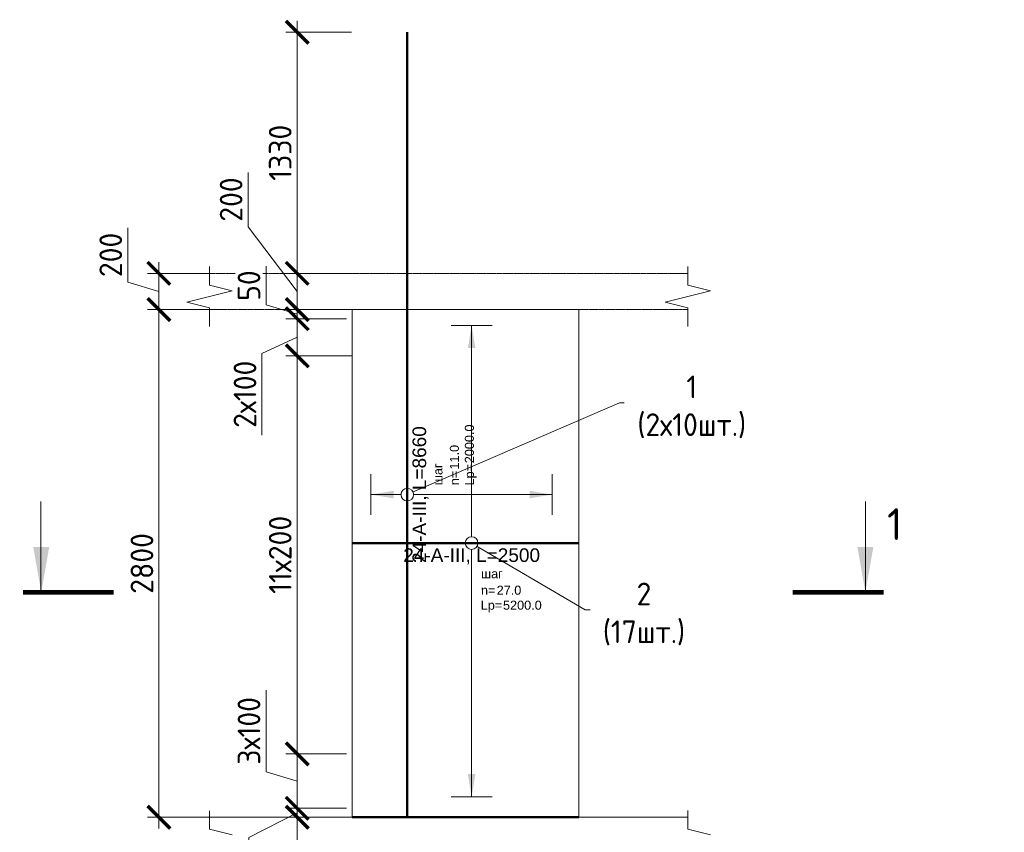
# Model space of a CAD drawing. Header units: millimetres. Extents: x 369815 to 1481759, y -423071 to -27917.
# Tile 222 of 380: x 550220 to 561076, y -192821 to -183857. Entities that reach past the tile are written whole.
import ezdxf
from ezdxf import colors
from ezdxf.entities.mleader import LeaderData, LeaderLine
from ezdxf.enums import TextEntityAlignment as Align
from ezdxf.math import Vec2, Vec3

# ---------------------------------------------------------------- set-up
doc = ezdxf.new("R2010")
doc.units = ezdxf.units.MM
doc.set_wipeout_variables(frame=1)
doc.linetypes.add('01 Штриховая _4 мм_', pattern=[6, 3.5, -2.5])
for name, color, linetype, lineweight in [('AF_Perekritie', 90, 'Continuous', 18), ('AF_Stena', 90, 'Continuous', 18), ('KR_Fundament', 253, 'Continuous', 18), ('АрмСтер', 2, 'Continuous', 50), ('Выноски', 20, 'Continuous', 20), ('подоснова', 151, 'Continuous', 5), ('РАЗМЕРЫ', 1, 'Continuous', 9)]:
    doc.layers.add(name, color=color, linetype=linetype, lineweight=lineweight)
doc.layers.add('АрмСтер_атрибуты', color=2, linetype='Continuous', lineweight=0, plot=False)
doc.styles.add('GOST-2.304_Type-B', font='GOST_Common.ttf')
doc.styles.get("Standard").update_dxf_attribs({"font": 'arial.ttf'})
doc.styles.add('Аннотативный', font='arial.ttf')
doc.dimstyles.new('мой 25', dxfattribs={"dimscale": 100, "dimtxt": 2.5, "dimasz": 2.5, "dimexe": 1.25, "dimexo": 0.625, "dimtad": 1, "dimdec": 0, "dimlfac": 0.5, "dimtxsty": 'GOST-2.304_Type-B', "dimblk": 'ARCHTICK', "dimcen": 2.5, "dimdle": 1.25, "dimaunit": 1, "dimadec": 1, "dimazin": 2, "dimtfac": 1, "dimtdec": 0, "dimtmove": 1, "dimatfit": 3, "dimfxl": 6, "dimfxlon": 1, "dimtfill": 1, "dimlwd": -1, "dimlwe": -1, "dimarcsym": 0})

# ---------------------------------------------------------------- blocks, each defined once
blk = doc.blocks.new('_None')
blk = doc.blocks.new('_ArchTick')
at = {"color": 0, "linetype": 'ByBlock', "const_width": 0.15}
blk.add_lwpolyline([(-0.5, -0.5), (0.5, 0.5)], dxfattribs=at)
blk = doc.blocks.new('*D616')
at = {"layer": 'DEFPOINTS', "color": 0, "transparency": 16777216}
for p in [(553280, -186655), (553846, -186655), (553846, -187055)]:
    blk.add_point(p, dxfattribs=at)
at = {"layer": 'РАЗМЕРЫ', "color": 0, "linetype": 'Continuous', "transparency": 16777216}
for p, q in [((552738, -186141), (552738, -185541)), ((553280, -186855), (552738, -186141)), ((553280, -187180), (553280, -186530)), ((553783, -186655), (553155, -186655)), ((553783, -187055), (553155, -187055))]:
    blk.add_line(p, q, dxfattribs=at)
at = {"layer": 'РАЗМЕРЫ', "color": 0, "transparency": 16777216, "xscale": 250, "yscale": 250, "zscale": 250}
for p, rotation in [((553280, -186655), 90), ((553280, -187055), 270)]:
    blk.add_blockref('_ArchTick', p, dxfattribs=dict(at, rotation=rotation))
at = {"layer": 'РАЗМЕРЫ', "color": 0, "transparency": 16777216, "insert": (552551, -185841), "char_height": 250, "attachment_point": 5, "rotation": 90, "style": 'GOST-2.304_Type-B', "bg_fill": 3, "box_fill_scale": 1.1, "bg_fill_color": 256, "bg_fill_true_color": 13158600, "bg_fill_transparency": 0}
blk.add_mtext('200', dxfattribs=at)
blk = doc.blocks.new('*D615')
at = {"layer": 'DEFPOINTS', "color": 0, "transparency": 16777216}
for p in [(553280, -183995), (554492, -183995), (553846, -186655)]:
    blk.add_point(p, dxfattribs=at)
at = {"layer": 'РАЗМЕРЫ', "color": 0, "linetype": 'Continuous', "transparency": 16777216}
for p, q in [((553280, -186780), (553280, -183870)), ((553880, -183995), (553155, -183995)), ((553783, -186655), (553155, -186655))]:
    blk.add_line(p, q, dxfattribs=at)
at = {"layer": 'РАЗМЕРЫ', "color": 0, "transparency": 16777216, "xscale": 250, "yscale": 250, "zscale": 250}
for p, rotation in [((553280, -183995), 90), ((553280, -186655), 270)]:
    blk.add_blockref('_ArchTick', p, dxfattribs=dict(at, rotation=rotation))
at = {"layer": 'РАЗМЕРЫ', "color": 0, "transparency": 16777216, "insert": (553092, -185325), "char_height": 250, "attachment_point": 5, "rotation": 90, "style": 'GOST-2.304_Type-B', "bg_fill": 3, "box_fill_scale": 1.1, "bg_fill_color": 256, "bg_fill_true_color": 13158600, "bg_fill_transparency": 0}
blk.add_mtext('1330', dxfattribs=at)
blk = doc.blocks.new('*U124')
at = {"layer": 'РАЗМЕРЫ'}
for p, q in [((112.5, 1200), (-112.5, 1200)), ((112.5, -1400), (-112.5, -1400))]:
    blk.add_line(p, q, dxfattribs=at)
at = {"layer": 'РАЗМЕРЫ', "ltscale": 15}
blk.add_line((0, -1400), (0, 1200), dxfattribs=at)
at = {"layer": 'РАЗМЕРЫ'}
for points in [[(0, 1200), (20.9, 1074.8), (-20.9, 1074.8)], [(0, -1400), (20.9, -1274.8), (-20.9, -1274.8)]]:
    blk.add_solid(points, dxfattribs=at)
at = {"layer": 'АрмСтер_атрибуты', "color": 215, "ltscale": 15, "style": 'Аннотативный'}
for s, p in [('шаг', (51.4, -194.2)), ('n=', (51.4, -285.1)), ('Lр=', (50.2, -367.8))]:
    blk.add_text(s, height=50, dxfattribs=at).set_placement(p)
at = {"layer": 'АрмСтер_атрибуты', "flags": 9}
for tag, p in [('МАССА', (-1033.5, -10.5)), ('ОБОЗНАЧЕНИЕ', (-1033.5, -124.4))]:
    blk.add_attdef(tag, p, '', height=75, dxfattribs=at)
at = {"layer": 'АрмСтер_атрибуты', "style": 'Аннотативный', "flags": 8}
blk.add_attdef('ПОЗ', (110, 29.6), '', height=75, dxfattribs=at)
at = {"layer": 'АрмСтер_атрибуты', "color": 215, "style": 'Аннотативный'}
for tag, p, flags in [('ШАГ', (190.9, -194.2), 10), ('КОЛ', (138, -285.1), 8), ('ШИРИНА', (172.9, -367.8), 8)]:
    blk.add_attdef(tag, p, '', height=50, dxfattribs=dict(at, flags=flags))
at = {"linetype": 'Continuous', "lineweight": 0}
blk.add_wipeout([(35, 0), (28.3, 20.6), (10.8, 33.3), (-10.8, 33.3), (-28.3, 20.6), (-35, 0), (-28.3, -20.6), (-10.8, -33.3), (10.8, -33.3), (28.3, -20.6)], dxfattribs=at)
at = {"color": 0, "linetype": 'ByBlock', "lineweight": -2, "ltscale": 100}
blk.add_line((-657.5, 0), (592.5, 0), dxfattribs=at)
at = {"layer": 'РАЗМЕРЫ'}
blk.add_circle((0, 0), 35, dxfattribs=at)
at = {"layer": 'АрмСтер_атрибуты', "style": 'Аннотативный', "flags": 8}
blk.add_attdef('НАИМЕНОВАНИЕ', text='', height=75, dxfattribs=at).set_placement((0, -29.3), align=Align.TOP_CENTER)
blk = doc.blocks.new('*U812')
at = {"layer": 'РАЗМЕРЫ'}
for p, q in [((112.5, 200), (-112.5, 200)), ((112.5, -800), (-112.5, -800))]:
    blk.add_line(p, q, dxfattribs=at)
at = {"layer": 'РАЗМЕРЫ', "ltscale": 15}
blk.add_line((0, -800), (0, 200), dxfattribs=at)
at = {"layer": 'РАЗМЕРЫ'}
for points in [[(0, 200), (20.9, 74.8), (-20.9, 74.8)], [(0, -800), (20.9, -674.8), (-20.9, -674.8)]]:
    blk.add_solid(points, dxfattribs=at)
at = {"layer": 'АрмСтер_атрибуты', "color": 215, "ltscale": 15, "style": 'Аннотативный'}
for s, p in [('шаг', (51.4, -194.2)), ('n=', (51.4, -285.1)), ('Lр=', (50.2, -367.8))]:
    blk.add_text(s, height=50, dxfattribs=at).set_placement(p)
at = {"layer": 'АрмСтер_атрибуты', "flags": 9}
for tag, p in [('МАССА', (-2096, -10.5)), ('ОБОЗНАЧЕНИЕ', (-2096, -124.4))]:
    blk.add_attdef(tag, p, '', height=75, dxfattribs=at)
at = {"layer": 'АрмСтер_атрибуты', "style": 'Аннотативный', "flags": 8}
blk.add_attdef('ПОЗ', (110, 29.6), '', height=75, dxfattribs=at)
at = {"layer": 'АрмСтер_атрибуты', "color": 215, "style": 'Аннотативный'}
for tag, p, flags in [('ШАГ', (190.9, -194.2), 10), ('КОЛ', (138, -285.1), 8), ('ШИРИНА', (172.9, -367.8), 8)]:
    blk.add_attdef(tag, p, '', height=50, dxfattribs=dict(at, flags=flags))
at = {"linetype": 'Continuous', "lineweight": 0}
blk.add_wipeout([(35, 0), (28.3, 20.6), (10.8, 33.3), (-10.8, 33.3), (-28.3, 20.6), (-35, 0), (-28.3, -20.6), (-10.8, -33.3), (10.8, -33.3), (28.3, -20.6)], dxfattribs=at)
at = {"color": 0, "linetype": 'ByBlock', "lineweight": -2, "ltscale": 100}
blk.add_line((-1780, 0), (2550, 0), dxfattribs=at)
at = {"layer": 'РАЗМЕРЫ'}
blk.add_circle((0, 0), 35, dxfattribs=at)
at = {"layer": 'АрмСтер_атрибуты', "style": 'Аннотативный', "flags": 8}
blk.add_attdef('НАИМЕНОВАНИЕ', text='', height=75, dxfattribs=at).set_placement((0, -29.3), align=Align.TOP_CENTER)
blk = doc.blocks.new('*D617')
at = {"layer": 'DEFPOINTS', "color": 0, "transparency": 16777216}
for p in [(552674, -186655), (551755, -187055), (552674, -187055)]:
    blk.add_point(p, dxfattribs=at)
at = {"layer": 'РАЗМЕРЫ', "color": 0, "linetype": 'Continuous', "transparency": 16777216}
for p, q in [((551411, -186752), (551411, -186152)), ((551755, -186530), (551755, -187180)), ((552355, -186655), (551630, -186655)), ((551755, -186855), (551411, -186752)), ((552355, -187055), (551630, -187055))]:
    blk.add_line(p, q, dxfattribs=at)
at = {"layer": 'РАЗМЕРЫ', "color": 0, "transparency": 16777216, "xscale": 250, "yscale": 250, "zscale": 250}
for p, rotation in [((551755, -186655), 90), ((551755, -187055), 270)]:
    blk.add_blockref('_ArchTick', p, dxfattribs=dict(at, rotation=rotation))
at = {"layer": 'РАЗМЕРЫ', "color": 0, "transparency": 16777216, "insert": (551224, -186452), "char_height": 250, "attachment_point": 5, "rotation": 90, "style": 'GOST-2.304_Type-B', "bg_fill": 3, "box_fill_scale": 1.1, "bg_fill_color": 256, "bg_fill_true_color": 13158600, "bg_fill_transparency": 0}
blk.add_mtext('200', dxfattribs=at)
blk = doc.blocks.new('*D618')
at = {"layer": 'DEFPOINTS', "color": 0, "transparency": 16777216}
for p in [(552674, -187055), (551755, -192655), (553233, -192655)]:
    blk.add_point(p, dxfattribs=at)
at = {"layer": 'РАЗМЕРЫ', "color": 0, "linetype": 'Continuous', "transparency": 16777216}
for p, q in [((551755, -186930), (551755, -192780)), ((552355, -187055), (551630, -187055)), ((552355, -192655), (551630, -192655))]:
    blk.add_line(p, q, dxfattribs=at)
at = {"layer": 'РАЗМЕРЫ', "color": 0, "transparency": 16777216, "xscale": 250, "yscale": 250, "zscale": 250}
for p, rotation in [((551755, -187055), 90), ((551755, -192655), 270)]:
    blk.add_blockref('_ArchTick', p, dxfattribs=dict(at, rotation=rotation))
at = {"layer": 'РАЗМЕРЫ', "color": 0, "transparency": 16777216, "insert": (551568, -189855), "char_height": 250, "attachment_point": 5, "rotation": 90, "style": 'GOST-2.304_Type-B', "bg_fill": 3, "box_fill_scale": 1.1, "bg_fill_color": 256, "bg_fill_true_color": 13158600, "bg_fill_transparency": 0}
blk.add_mtext('2800', dxfattribs=at)
blk = doc.blocks.new('*D614')
at = {"layer": 'DEFPOINTS', "color": 0, "transparency": 16777216}
for p in [(553280, -187055), (553884, -187055), (553884, -187156)]:
    blk.add_point(p, dxfattribs=at)
at = {"layer": 'РАЗМЕРЫ', "color": 0, "linetype": 'Continuous', "transparency": 16777216}
for p, q in [((552936, -187002), (552936, -186577)), ((553280, -187055), (553280, -186805)), ((553280, -187105), (552936, -187002)), ((553822, -187055), (553155, -187055)), ((553822, -187156), (553155, -187156)), ((553280, -187156), (553280, -187055)), ((553280, -187156), (553280, -187055)), ((553280, -187156), (553280, -187406))]:
    blk.add_line(p, q, dxfattribs=at)
at = {"layer": 'РАЗМЕРЫ', "color": 0, "transparency": 16777216, "xscale": 250, "yscale": 250, "zscale": 250}
for p, rotation in [((553280, -187055), 270), ((553280, -187156), 90)]:
    blk.add_blockref('_ArchTick', p, dxfattribs=dict(at, rotation=rotation))
at = {"layer": 'РАЗМЕРЫ', "color": 0, "transparency": 16777216, "insert": (552748, -186790), "char_height": 250, "attachment_point": 5, "rotation": 90, "style": 'GOST-2.304_Type-B', "bg_fill": 3, "box_fill_scale": 1.1, "bg_fill_color": 256, "bg_fill_true_color": 13158600, "bg_fill_transparency": 0}
blk.add_mtext('50', dxfattribs=at)
blk = doc.blocks.new('*D818')
at = {"layer": 'DEFPOINTS', "color": 0, "transparency": 16777216}
for p in [(553280, -192556), (553884, -192556), (553884, -192655)]:
    blk.add_point(p, dxfattribs=at)
at = {"layer": 'РАЗМЕРЫ', "color": 0, "linetype": 'Continuous', "transparency": 16777216}
for p, q in [((553280, -192556), (553280, -192306)), ((553822, -192556), (553155, -192556)), ((553280, -192655), (553280, -192556)), ((553280, -192655), (553280, -192556)), ((553280, -192605), (552748, -192879)), ((553822, -192655), (553155, -192655)), ((553280, -192655), (553280, -192905)), ((552748, -192879), (552748, -193304))]:
    blk.add_line(p, q, dxfattribs=at)
at = {"layer": 'РАЗМЕРЫ', "color": 0, "transparency": 16777216, "xscale": 250, "yscale": 250, "zscale": 250}
for p, rotation in [((553280, -192556), 270), ((553280, -192655), 90)]:
    blk.add_blockref('_ArchTick', p, dxfattribs=dict(at, rotation=rotation))
at = {"layer": 'РАЗМЕРЫ', "color": 0, "transparency": 16777216, "insert": (552561, -193091), "char_height": 250, "attachment_point": 5, "rotation": 90, "style": 'GOST-2.304_Type-B', "bg_fill": 3, "box_fill_scale": 1.1, "bg_fill_color": 256, "bg_fill_true_color": 13158600, "bg_fill_transparency": 0}
blk.add_mtext('50', dxfattribs=at)
blk = doc.blocks.new('*D819')
at = {"layer": 'DEFPOINTS', "color": 0, "transparency": 16777216}
for p in [(553884, -187156), (553280, -187565), (553572, -187565)]:
    blk.add_point(p, dxfattribs=at)
at = {"layer": 'РАЗМЕРЫ', "color": 0, "linetype": 'Continuous', "transparency": 16777216}
for p, q in [((553280, -187031), (553280, -187690)), ((553822, -187156), (553155, -187156)), ((553280, -187360), (552891, -187539)), ((552891, -187539), (552891, -188439)), ((553509, -187565), (553155, -187565))]:
    blk.add_line(p, q, dxfattribs=at)
at = {"layer": 'РАЗМЕРЫ', "color": 0, "transparency": 16777216, "xscale": 250, "yscale": 250, "zscale": 250}
for p, rotation in [((553280, -187156), 90), ((553280, -187565), 270)]:
    blk.add_blockref('_ArchTick', p, dxfattribs=dict(at, rotation=rotation))
at = {"layer": 'РАЗМЕРЫ', "color": 0, "transparency": 16777216, "insert": (552704, -187989), "char_height": 250, "attachment_point": 5, "rotation": 90, "style": 'GOST-2.304_Type-B', "bg_fill": 3, "box_fill_scale": 1.1, "bg_fill_color": 256, "bg_fill_true_color": 13158600, "bg_fill_transparency": 0}
blk.add_mtext('2х100', dxfattribs=at)
blk = doc.blocks.new('*D2371')
at = {"layer": 'DEFPOINTS', "color": 0, "transparency": 16777216}
for p in [(553280, -191956), (553884, -191956), (553785, -192556)]:
    blk.add_point(p, dxfattribs=at)
at = {"layer": 'РАЗМЕРЫ', "color": 0, "linetype": 'Continuous', "transparency": 16777216}
for p, q in [((552936, -192152), (552936, -191252)), ((553280, -192681), (553280, -191831)), ((553822, -191956), (553155, -191956)), ((553280, -192256), (552936, -192152)), ((553723, -192556), (553155, -192556))]:
    blk.add_line(p, q, dxfattribs=at)
at = {"layer": 'РАЗМЕРЫ', "color": 0, "transparency": 16777216, "xscale": 250, "yscale": 250, "zscale": 250}
for p, rotation in [((553280, -191956), 90), ((553280, -192556), 270)]:
    blk.add_blockref('_ArchTick', p, dxfattribs=dict(at, rotation=rotation))
at = {"layer": 'РАЗМЕРЫ', "color": 0, "transparency": 16777216, "insert": (552748, -191702), "char_height": 250, "attachment_point": 5, "rotation": 90, "style": 'GOST-2.304_Type-B', "bg_fill": 3, "box_fill_scale": 1.1, "bg_fill_color": 256, "bg_fill_true_color": 13158600, "bg_fill_transparency": 0}
blk.add_mtext('3х100', dxfattribs=at)
blk = doc.blocks.new('*D2372')
at = {"layer": 'DEFPOINTS', "color": 0, "transparency": 16777216}
for p in [(553280, -187565), (553944, -187565), (553854, -191956)]:
    blk.add_point(p, dxfattribs=at)
at = {"layer": 'РАЗМЕРЫ', "color": 0, "linetype": 'Continuous', "transparency": 16777216}
for p, q in [((553280, -192081), (553280, -187440)), ((553880, -187565), (553155, -187565)), ((553791, -191956), (553155, -191956))]:
    blk.add_line(p, q, dxfattribs=at)
at = {"layer": 'РАЗМЕРЫ', "color": 0, "transparency": 16777216, "xscale": 250, "yscale": 250, "zscale": 250}
for p, rotation in [((553280, -187565), 90), ((553280, -191956), 270)]:
    blk.add_blockref('_ArchTick', p, dxfattribs=dict(at, rotation=rotation))
at = {"layer": 'РАЗМЕРЫ', "color": 0, "transparency": 16777216, "insert": (553092, -189760), "char_height": 250, "attachment_point": 5, "rotation": 90, "style": 'GOST-2.304_Type-B', "bg_fill": 3, "box_fill_scale": 1.1, "bg_fill_color": 256, "bg_fill_true_color": 13158600, "bg_fill_transparency": 0}
blk.add_mtext('11х200', dxfattribs=at)

msp = doc.modelspace()

# ---------------------------------------------------------------- hatches: boundary and pattern name
at = {"layer": 'Выноски'}
for points in [[(550457.4, -190173.3), (550545.5, -189673.3), (550369.2, -189673.3)], [(559544.1, -190173.3), (559632.3, -189673.3), (559455.9, -189673.3)]]:
    msp.add_hatch(color=256, dxfattribs=at).paths.add_polyline_path(points, flags=0)

# ---------------------------------------------------------------- linework, layer by layer
at = {"layer": 'AF_Perekritie', "linetype": '01 Штриховая _4 мм_', "lineweight": 9}
for p, q in [((557504.6, -186655.4, 3100), (557585.9, -186655.4, 3100)), ((557504.6, -186655.4, 3100), (557585.9, -186655.4, 3100)), ((557585.9, -187055.4, 3100), (557504.6, -187055.4, 3100)), ((557585.9, -187055.4, 3100), (557504.6, -187055.4, 3100)), ((557504.6, -192655.4, 3100), (557585.9, -192655.4, 3100))]:
    msp.add_line(p, q, dxfattribs=at)
at = {"layer": 'AF_Stena', "lineweight": 0}
msp.add_line((556384.4, -192655.4, 3100), (556384.4, -187055.4, 3100), dxfattribs=at)
at = {"layer": 'AF_Stena', "lineweight": 20, "elevation": 3100}
for points in [[(552313.6, -186730.4), (552313.6, -186580.4)], [(552313.6, -186730.4), (552313.6, -186580.4)], [(557585.9, -186730.4), (557585.9, -186580.4)], [(557585.9, -186730.4), (557585.9, -186580.4)], [(552313.6, -186730.4), (552313.6, -186785.4)], [(552313.6, -186730.4), (552313.6, -186785.4)], [(557585.9, -186730.4), (557585.9, -186785.4)], [(557585.9, -186730.4), (557585.9, -186785.4)], [(557585.9, -186785.4), (557835.9, -186847.9)], [(557585.9, -186785.4), (557835.9, -186847.9)], [(557835.9, -186847.9), (557335.9, -186972.9)], [(557835.9, -186847.9), (557335.9, -186972.9)], [(552063.6, -186972.9), (552313.6, -187035.4)], [(552063.6, -186972.9), (552313.6, -187035.4)], [(552313.6, -187035.4), (552313.6, -187090.4)], [(552313.6, -187035.4), (552313.6, -187090.4)], [(557335.9, -186972.9), (557585.9, -187035.4)], [(557335.9, -186972.9), (557585.9, -187035.4)], [(557585.9, -187035.4), (557585.9, -187090.4)], [(557585.9, -187035.4), (557585.9, -187090.4)], [(552313.6, -187090.4), (552313.6, -187240.4)], [(552313.6, -187090.4), (552313.6, -187240.4)], [(557585.9, -187090.4), (557585.9, -187240.4)], [(557585.9, -187090.4), (557585.9, -187240.4)], [(557585.9, -192730.4), (557585.9, -192580.4)], [(557585.9, -192730.4), (557585.9, -192785.4)], [(557585.9, -192785.4), (557835.9, -192847.9)]]:
    msp.add_lwpolyline(points, dxfattribs=at)
at = {"layer": 'АрмСтер', "ltscale": 15}
msp.add_line((554492.3, -192655.4, 3100), (554492.3, -183995.4, 3100), dxfattribs=at)
at = {"layer": 'Выноски'}
for p, q in [((550454.2, -190173.3, 3100), (550454.2, -189173.3, 3100)), ((559544.1, -190173.3, 3100), (559544.1, -189173.3, 3100))]:
    msp.add_line(p, q, dxfattribs=at)
at = {"layer": 'Выноски', "elevation": 3100}
for points in [[(551257.4, -190173.3, 50, 50, 0), (550257.4, -190173.3, 50, 50, 0)], [(558744.1, -190173.3, 50, 50, 0), (559744.1, -190173.3, 50, 50, 0)]]:
    msp.add_lwpolyline(points, format="xyseb", dxfattribs=at)

# ---------------------------------------------------------------- texts
at = {"layer": 'Выноски', "style": 'GOST-2.304_Type-B'}
msp.add_text('1', height=350, dxfattribs=at).set_placement((559783.5, -189596.5, 3100))

# ---------------------------------------------------------------- dimensions: what is measured, and where the dimension line sits
at = {"layer": 'РАЗМЕРЫ', "color": 146}
dim = msp.add_linear_dim(base=(553279.7, -186655.4, 3100), p1=(553845.6, -187055.4, 3100), p2=(553845.6, -186655.4, 3100), angle=90, dimstyle='мой 25', dxfattribs=at)
dim.commit()
dim.dimension.update_dxf_attribs({"geometry": '*D616', "text_midpoint": (552738.4, -186078.1, 3100), "dimtype": 160})

# ---------------------------------------------------------------- leaders
at = {"layer": 'подоснова'}
ml = msp.add_multileader_mtext('Standard', dxfattribs=at)
ml.set_content('1 (2х10шт.)', color=256, style='GOST-2.304_Type-B')
ml.set_leader_properties(color=256, linetype='ByLayer', lineweight=15)
ml.set_arrow_properties(name='NONE')
ml.build(insert=Vec2(0, 0))
ml.multileader.update_dxf_attribs({"text_left_attachment_type": 6, "text_right_attachment_type": 6, "dogleg_length": 10, "arrow_head_size": 18})
ctx = ml.context
ctx.base_point, ctx.char_height, ctx.arrow_head_size, ctx.landing_gap_size, ctx.plane_origin = Vec3(556842, -188082.2, 3100), 250, 18, 20, Vec3(554088.4, -186779.7, 3100)
ctx.left_attachment, ctx.right_attachment, ctx.text_align_type = 6, 6, 1
notes = []
notes.append((ctx, [(0, (1, 1, 0), (556832, -188082.2, 3100), (1, 0), 10, [(0, [(554492.3, -189095.4, 3100)], 0, [])])]))
ctx.mtext.insert, ctx.mtext.width, ctx.mtext.alignment, ctx.mtext.flow_direction = Vec3(557629.8, -187782.2, 3100), 22.898, 2, 5
ml = msp.add_multileader_mtext('Standard', dxfattribs=at)
ml.set_content('2 (17шт.)', color=256, style='GOST-2.304_Type-B')
ml.set_leader_properties(color=256, linetype='ByLayer', lineweight=15)
ml.set_arrow_properties(name='NONE')
ml.build(insert=Vec2(0, 0))
ml.multileader.update_dxf_attribs({"text_left_attachment_type": 6, "text_right_attachment_type": 6, "dogleg_length": 10, "arrow_head_size": 18})
ctx = ml.context
ctx.base_point, ctx.char_height, ctx.arrow_head_size, ctx.landing_gap_size, ctx.plane_origin = Vec3(556465.1, -190366.7, 3100), 250, 18, 20, Vec3(554362.3, -189820.7, 3100)
ctx.left_attachment, ctx.right_attachment, ctx.text_align_type = 6, 6, 1
notes.append((ctx, [(0, (1, 1, 0), (556455.1, -190366.7, 3100), (1, 0), 10, [(0, [(555202.8, -189629.7, 3100)], 0, [])])]))
ctx.mtext.insert, ctx.mtext.width, ctx.mtext.alignment, ctx.mtext.flow_direction = Vec3(557102.9, -190066.7, 3100), 22.898, 2, 5
for ctx, leaders in notes:
    for number, flags, end, landing, length, lines in leaders:
        leader = LeaderData()
        leader.index, (leader.has_last_leader_line, leader.has_dogleg_vector, leader.attachment_direction) = number, flags
        leader.last_leader_point, leader.dogleg_vector, leader.dogleg_length = Vec3(end), Vec3(landing), length
        for number, points, colour, breaks in lines:
            line = LeaderLine()
            line.index, line.vertices, line.color, line.breaks = number, Vec3.list(points), colors.encode_raw_color(colour), breaks
            leader.lines.append(line)
        ctx.leaders.append(leader)

# ---------------------------------------------------------------- next in the draw order: linework, layer by layer
at = {"layer": 'AF_Perekritie', "linetype": '01 Штриховая _4 мм_', "lineweight": 9}
msp.add_line((552313.6, -187055.4, 3100), (557504.5, -187055.4, 3100), dxfattribs=at)
at = {"layer": 'AF_Stena', "lineweight": 0}
for p, q in [((556384.4, -187055.4, 3100), (553884.4, -187055.4, 3100)), ((553884.4, -187055.4, 3100), (553884.4, -192655.4, 3100))]:
    msp.add_line(p, q, dxfattribs=at)
at = {"layer": 'AF_Stena', "lineweight": 20, "elevation": 3100}
for points in [[(552313.6, -186785.4), (552563.6, -186847.9)], [(552313.6, -186785.4), (552563.6, -186847.9)], [(552563.6, -186847.9), (552063.6, -186972.9)], [(552563.6, -186847.9), (552063.6, -186972.9)]]:
    msp.add_lwpolyline(points, dxfattribs=at)

# ---------------------------------------------------------------- next in the draw order: dimensions: what is measured, and where the dimension line sits
at = {"layer": 'РАЗМЕРЫ', "color": 146, "true_color": 0x006272}
dim = msp.add_linear_dim(base=(553279.7, -183995.4, 3100), p1=(553845.6, -186655.4, 3100), p2=(554492.3, -183995.4, 3100), angle=90, dimstyle='мой 25', dxfattribs=at)
dim.commit()
dim.dimension.update_dxf_attribs({"geometry": '*D615', "text_midpoint": (553092.2, -185325.4, 3100)})

# ---------------------------------------------------------------- next in the draw order: linework, layer by layer
at = {"layer": 'AF_Perekritie', "linetype": '01 Штриховая _4 мм_', "lineweight": 9}
msp.add_line((557504.5, -186655.4, 3100), (552313.6, -186655.4, 3100), dxfattribs=at)

# ---------------------------------------------------------------- next in the draw order: block references
at = {"layer": 'АрмСтер', "ltscale": 15}
ref = msp.add_blockref('*U124', (555202.8, -189629.7, 3100), dxfattribs=dict(at, xscale=2, yscale=2, zscale=2))
ref.add_attrib('НАИМЕНОВАНИЕ', '24-A-III, L=2500', dxfattribs={"layer": 'АрмСтер_атрибуты', "height": 150, "style": 'Аннотативный', "flags": 8}).set_placement((555202.8, -189688.4, 3100), align=Align.TOP_CENTER)
ref.add_attrib('КОЛ', '27.0', (555478.9, -190200, 3100), dxfattribs={"layer": 'АрмСтер_атрибуты', "color": 215, "height": 100, "style": 'Аннотативный', "flags": 8})
ref.add_attrib('ШИРИНА', '5200.0', (555548.6, -190365.3, 3100), dxfattribs={"layer": 'АрмСтер_атрибуты', "color": 215, "height": 100, "style": 'Аннотативный', "flags": 8})

# ---------------------------------------------------------------- next in the draw order: block references
ref = msp.add_blockref('*U812', (554492.3, -189095.4, 3100), dxfattribs=dict(at, xscale=2, yscale=2, zscale=2, rotation=90))
ref.add_attrib('НАИМЕНОВАНИЕ', '24-A-III, L=8660', dxfattribs={"layer": 'АрмСтер_атрибуты', "height": 150, "rotation": 90, "style": 'Аннотативный', "flags": 8}).set_placement((554550.9, -189095.4, 3100), align=Align.TOP_CENTER)
ref.add_attrib('КОЛ', '11.0', (555062.5, -188819.3, 3100), dxfattribs={"layer": 'АрмСтер_атрибуты', "color": 215, "height": 100, "rotation": 90, "style": 'Аннотативный', "flags": 8})
ref.add_attrib('ШИРИНА', '2000.0', (555227.9, -188749.6, 3100), dxfattribs={"layer": 'АрмСтер_атрибуты', "color": 215, "height": 100, "rotation": 90, "style": 'Аннотативный', "flags": 8})

# ---------------------------------------------------------------- next in the draw order: linework, layer by layer
at = {"layer": 'AF_Perekritie', "linetype": '01 Штриховая _4 мм_', "lineweight": 9}
for p, q in [((557504.5, -186655.4, 3100), (552313.6, -186655.4, 3100)), ((552313.6, -187055.4, 3100), (557504.5, -187055.4, 3100))]:
    msp.add_line(p, q, dxfattribs=at)
at = {"layer": 'AF_Stena', "lineweight": 0}
msp.add_line((556384.4, -187055.4, 3100), (553884.4, -187055.4, 3100), dxfattribs=at)
at = {"layer": 'AF_Stena', "lineweight": 50}
msp.add_line((553884.4, -192655.4, 3100), (556384.4, -192655.4, 3100), dxfattribs=at)
at = {"layer": 'KR_Fundament', "lineweight": 9}
msp.add_line((557585.9, -192655.4, 3100), (552313.6, -192655.4, 3100), dxfattribs=at)

# ---------------------------------------------------------------- next in the draw order: dimensions: what is measured, and where the dimension line sits
at = {"layer": 'РАЗМЕРЫ', "color": 146}
dim = msp.add_linear_dim(base=(551755.1, -187055.4, 3100), p1=(552674.1, -186655.4, 3100), p2=(552674.1, -187055.4, 3100), angle=90, dimstyle='мой 25', dxfattribs=at)
dim.commit()
dim.dimension.update_dxf_attribs({"geometry": '*D617', "text_midpoint": (551223.9, -186689.7, 3100)})

# ---------------------------------------------------------------- next in the draw order: dimensions: what is measured, and where the dimension line sits
dim = msp.add_linear_dim(base=(551755.1, -192655.4, 3100), p1=(552674.1, -187055.4, 3100), p2=(553232.8, -192655.4, 3100), angle=90, dimstyle='мой 25', dxfattribs=at)
dim.commit()
dim.dimension.update_dxf_attribs({"geometry": '*D618', "text_midpoint": (551567.6, -189855.4, 3100)})

# ---------------------------------------------------------------- next in the draw order: linework, layer by layer
at = {"layer": 'AF_Stena', "lineweight": 20, "elevation": 3100}
for points in [[(552313.6, -192732.4), (552313.6, -192582.4)], [(552313.6, -192730.4), (552313.6, -192785.4)], [(552313.6, -192785.4), (552563.6, -192847.9)]]:
    msp.add_lwpolyline(points, dxfattribs=at)
at = {"layer": 'KR_Fundament', "lineweight": 9}
msp.add_line((557504.5, -192655.4, 3100), (552313.6, -192655.4, 3100), dxfattribs=at)

# ---------------------------------------------------------------- next in the draw order: dimensions: what is measured, and where the dimension line sits
at = {"layer": 'РАЗМЕРЫ', "color": 146, "true_color": 0x006272}
dim = msp.add_linear_dim(base=(553279.7, -187055.4, 3100), p1=(553884.4, -187155.5, 3100), p2=(553884.4, -187055.4, 3100), angle=90, dimstyle='мой 25', dxfattribs=at)
dim.commit()
dim.dimension.update_dxf_attribs({"geometry": '*D614', "text_midpoint": (552748.4, -186939.8, 3100)})

# ---------------------------------------------------------------- next in the draw order: dimensions: what is measured, and where the dimension line sits
dim = msp.add_linear_dim(base=(553279.7, -187565.4, 3100), p1=(553884.4, -187155.5, 3100), p2=(553572, -187565.4, 3100), angle=90, text='2х100', dimstyle='мой 25', dxfattribs=at)
dim.commit()
dim.dimension.update_dxf_attribs({"geometry": '*D819', "text_midpoint": (552891.3, -187601.3, 3100), "dimtype": 160})
dim = msp.add_linear_dim(base=(553279.7, -192555.5, 3100), p1=(553884.4, -192655.4, 3100), p2=(553884.4, -192555.5, 3100), angle=90, dimstyle='мой 25', dxfattribs=at)
dim.commit()
dim.dimension.update_dxf_attribs({"geometry": '*D818', "text_midpoint": (552748.4, -192941.2, 3100), "dimtype": 160})

# ---------------------------------------------------------------- next in the draw order: dimensions: what is measured, and where the dimension line sits
dim = msp.add_linear_dim(base=(553279.7, -191955.5, 3100), p1=(553785.4, -192555.5, 3100), p2=(553884.4, -191955.5, 3100), angle=90, text='3х100', dimstyle='мой 25', dxfattribs=at)
dim.commit()
dim.dimension.update_dxf_attribs({"geometry": '*D2371', "text_midpoint": (552748.4, -192089.9, 3100)})

# ---------------------------------------------------------------- next in the draw order: dimensions: what is measured, and where the dimension line sits
dim = msp.add_linear_dim(base=(553279.7, -187565.4, 3100), p1=(553853.8, -191955.5, 3100), p2=(553944.4, -187565.4, 3100), angle=90, text='11х200', dimstyle='мой 25', dxfattribs=at)
dim.commit()
dim.dimension.update_dxf_attribs({"geometry": '*D2372', "text_midpoint": (553092.2, -189760.4, 3100)})

# ---------------------------------------------------------------- next in the draw order: texts
at = {"ltscale": 100, "insert": (525468.6, -188536.5, 3100), "char_height": 250, "width": 17398.124, "attachment_point": 1, "style": 'GOST-2.304_Type-B'}
msp.add_mtext('\\pi-750,l750,t750,5000;1.^IОбщие примечания см. лист 1\\P2.^IШпильки поз.3 устанавливать с шагом 400 по вертикали и с шагом  400 по горизонтали .\\P3.^IАрмирование пилонов  выполнять отдельными стержнями. Арматуру вязать вязальной проволокой в каждом пересечении.\\P{\\C7;4.^IДиаметр оправки стержня при d<20мм - 5d, при d≥20мм - 8d}', dxfattribs=at)

doc.saveas('drawing.dxf')
